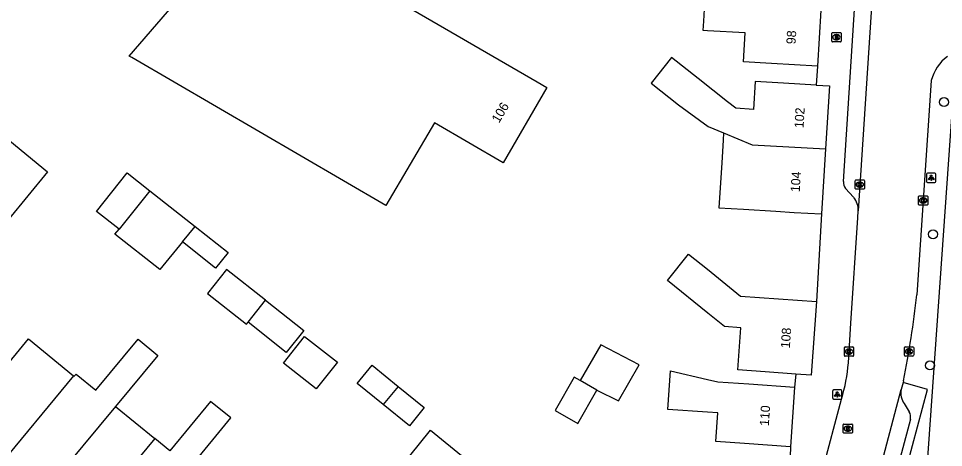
# Model space of a CAD drawing. Extents: x 160158 to 160921, y 381517 to 382041.
# Drawn here: x 160425.2 to 160525.6, y 381883.9 to 381930.5 of the extents above; entities that cross this region are included whole.
import ezdxf

# ---------------------------------------------------------------- set-up
doc = ezdxf.new("R2010")
doc.units = 0
for name, color, linetype in [('IMGEO_Berm_groen', 7, 'Continuous'), ('IMGEO_Berm_open', 7, 'Continuous'), ('IMGEO_Boom', 7, 'Continuous'), ('IMGEO_Brandkraan', 7, 'Continuous'), ('IMGEO_Kolk', 7, 'Continuous'), ('IMGEO_Lichtpunt', 7, 'Continuous'), ('IMGEO_Pand', 7, 'Continuous'), ('IMGEO_Pand_nummerreeks', 7, 'Continuous'), ('IMGEO_Parkeervlak_open', 7, 'Continuous'), ('IMGEO_Rijbaan_lokaal_open', 7, 'Continuous'), ('IMGEO_Rioolput', 7, 'Continuous'), ('IMGEO_Voetpad_open', 7, 'Continuous')]:
    doc.layers.add(name, color=color, linetype=linetype)

msp = doc.modelspace()

# ---------------------------------------------------------------- linework, layer by layer
at = {"layer": 'IMGEO_Berm_groen'}
msp.add_lwpolyline([(160530.34, 381929.12), (160526.98, 381926.46), (160523.35, 381875.05)], dxfattribs=at)
at = {"layer": 'IMGEO_Berm_open'}
msp.add_lwpolyline([(160521.16, 381880.02), (160523.89, 381890.18), (160521.24, 381890.92)], dxfattribs=at)
at = {"layer": 'IMGEO_Boom'}
for centre in [(160525.68, 381921.38), (160524.49, 381907.03), (160524.16, 381892.78)]:
    msp.add_circle(centre, 0.489, dxfattribs=at)
at = {"layer": 'IMGEO_Brandkraan'}
for p, q in [((160513.5, 381928), (160513.5, 381928.86)), ((160513.58, 381928.93), (160514.43, 381928.93)), ((160513.99, 381928.71), (160514.02, 381928.71)), ((160514.5, 381928.86), (160514.5, 381928)), ((160514.43, 381927.93), (160513.58, 381927.93)), ((160514.01, 381928.15), (160513.99, 381928.15))]:
    msp.add_line(p, q, dxfattribs=at)
for points in [[(160513.5, 381928), (160513.5, 381928.86)], [(160513.58, 381928.93), (160514.43, 381928.93)], [(160513.85, 381928.63), (160513.85, 381928.23), (160514.06, 381928.23)], [(160514.08, 381928.63), (160513.85, 381928.63)], [(160514.03, 381928.55), (160513.97, 381928.55), (160513.97, 381928.47)], [(160513.97, 381928.47), (160514.03, 381928.47)], [(160514.04, 381928.4), (160513.97, 381928.4), (160513.97, 381928.31)], [(160514.5, 381928.86), (160514.5, 381928)], [(160514.43, 381927.93), (160513.58, 381927.93)], [(160513.97, 381928.31), (160514.04, 381928.31)]]:
    msp.add_lwpolyline(points, dxfattribs=at)
for centre, radius, start, end in [((160513.58, 381928.85), 0.0765, 91.552, 178.448), ((160513.58, 381928.85), 0.0765, 91.552, 178.448), ((160514.03, 381928.51), 0.0379, 267.8285, 90.9355), ((160514.04, 381928.36), 0.0404, 269.8759, 90.5077), ((160514.09, 381928.48), 0.145, 59.4692, 91.5367), ((160514.11, 381928.53), 0.0922, 285.5137, 58.1501), ((160514.11, 381928.34), 0.105, 301.3115, 78.989), ((160514.43, 381928.85), 0.0765, 1.552, 88.448), ((160514.43, 381928.85), 0.0765, 1.552, 88.448), ((160513.58, 381928), 0.0765, 181.552, 268.448), ((160513.58, 381928), 0.0765, 181.552, 268.448), ((160514.07, 381928.48), 0.251, 268.6676, 293.5347), ((160514.43, 381928), 0.0765, 271.552, 358.448), ((160514.43, 381928), 0.0765, 271.552, 358.448)]:
    msp.add_arc(centre, radius, start, end, dxfattribs=at)
for centre, major_axis, ratio, start_param, end_param in [((160513.99, 381928.43), (-0.387, 0.002), 0.722429, 4.712389, 7.853982), ((160514.01, 381928.43), (-0.39, 0.002), 0.717154, 1.570796, 4.712389)]:
    msp.add_ellipse(centre, major_axis=major_axis, ratio=ratio, start_param=start_param, end_param=end_param, dxfattribs=at)
at = {"layer": 'IMGEO_Kolk'}
for p, q in [((160516.04, 381912), (160516.04, 381912.85)), ((160516.11, 381912.93), (160516.96, 381912.93)), ((160516.53, 381912.7), (160516.55, 381912.7)), ((160517.04, 381912.85), (160517.04, 381912)), ((160516.96, 381911.92), (160516.11, 381911.92)), ((160516.55, 381912.15), (160516.52, 381912.15)), ((160522.92, 381910.27), (160522.92, 381911.13)), ((160523, 381911.2), (160523.85, 381911.2)), ((160523.41, 381910.98), (160523.44, 381910.98)), ((160523.43, 381910.42), (160523.41, 381910.42)), ((160523.92, 381911.13), (160523.92, 381910.27)), ((160523.85, 381910.2), (160523, 381910.2)), ((160514.87, 381893.86), (160514.87, 381894.72)), ((160514.94, 381894.79), (160515.8, 381894.79)), ((160515.36, 381894.57), (160515.38, 381894.57)), ((160515.87, 381894.72), (160515.87, 381893.86)), ((160521.38, 381893.88), (160521.38, 381894.73)), ((160521.46, 381894.8), (160522.31, 381894.8)), ((160521.87, 381894.58), (160521.9, 381894.58)), ((160522.39, 381894.73), (160522.39, 381893.88)), ((160515.8, 381893.79), (160514.94, 381893.79)), ((160515.38, 381894.01), (160515.35, 381894.01)), ((160522.31, 381893.8), (160521.46, 381893.8)), ((160521.89, 381894.02), (160521.87, 381894.02))]:
    msp.add_line(p, q, dxfattribs=at)
for points in [[(160516.04, 381912), (160516.04, 381912.85)], [(160516.11, 381912.93), (160516.96, 381912.93)], [(160516.36, 381912.62), (160516.48, 381912.62), (160516.48, 381912.47), (160516.61, 381912.62), (160516.78, 381912.62), (160516.63, 381912.47), (160516.78, 381912.22), (160516.63, 381912.22), (160516.55, 381912.39), (160516.48, 381912.32), (160516.48, 381912.22), (160516.36, 381912.22), (160516.36, 381912.62)], [(160517.04, 381912.85), (160517.04, 381912)], [(160516.96, 381911.92), (160516.11, 381911.92)], [(160522.92, 381910.27), (160522.92, 381911.13)], [(160523, 381911.2), (160523.85, 381911.2)], [(160523.24, 381910.9), (160523.37, 381910.9), (160523.37, 381910.75), (160523.5, 381910.9), (160523.66, 381910.9), (160523.51, 381910.75), (160523.67, 381910.5), (160523.51, 381910.5), (160523.43, 381910.67), (160523.37, 381910.6), (160523.37, 381910.5), (160523.24, 381910.5), (160523.24, 381910.9)], [(160523.92, 381911.13), (160523.92, 381910.27)], [(160523.85, 381910.2), (160523, 381910.2)], [(160514.87, 381893.86), (160514.87, 381894.72)], [(160514.94, 381894.79), (160515.8, 381894.79)], [(160515.19, 381894.49), (160515.31, 381894.49), (160515.31, 381894.34), (160515.44, 381894.49), (160515.61, 381894.49), (160515.46, 381894.34), (160515.61, 381894.09), (160515.46, 381894.09), (160515.38, 381894.25), (160515.31, 381894.19), (160515.31, 381894.09), (160515.19, 381894.09), (160515.19, 381894.49)], [(160515.87, 381894.72), (160515.87, 381893.86)], [(160521.38, 381893.88), (160521.38, 381894.73)], [(160521.46, 381894.8), (160522.31, 381894.8)], [(160521.7, 381894.5), (160521.83, 381894.5), (160521.83, 381894.35), (160521.96, 381894.5), (160522.12, 381894.5), (160521.98, 381894.35), (160522.13, 381894.1), (160521.98, 381894.1), (160521.89, 381894.27), (160521.83, 381894.2), (160521.83, 381894.1), (160521.7, 381894.1), (160521.7, 381894.5)], [(160522.39, 381894.73), (160522.39, 381893.88)], [(160515.8, 381893.79), (160514.94, 381893.79)], [(160522.31, 381893.8), (160521.46, 381893.8)]]:
    msp.add_lwpolyline(points, dxfattribs=at)
for centre, start, end in [((160516.11, 381912.85), 91.552, 178.448), ((160516.11, 381912.85), 91.552, 178.448), ((160516.96, 381912.85), 1.552, 88.448), ((160516.96, 381912.85), 1.552, 88.448), ((160516.11, 381912), 181.552, 268.448), ((160516.11, 381912), 181.552, 268.448), ((160516.96, 381912), 271.552, 358.448), ((160516.96, 381912), 271.552, 358.448), ((160523, 381911.13), 91.552, 178.448), ((160523, 381911.13), 91.552, 178.448), ((160523, 381910.28), 181.552, 268.448), ((160523, 381910.28), 181.552, 268.448), ((160523.85, 381911.13), 1.552, 88.448), ((160523.85, 381911.13), 1.552, 88.448), ((160523.85, 381910.28), 271.552, 358.448), ((160523.85, 381910.28), 271.552, 358.448), ((160514.94, 381894.71), 91.552, 178.448), ((160514.94, 381894.71), 91.552, 178.448), ((160515.79, 381894.71), 1.552, 88.448), ((160515.79, 381894.71), 1.552, 88.448), ((160521.46, 381894.73), 91.552, 178.448), ((160521.46, 381894.73), 91.552, 178.448), ((160522.31, 381894.73), 1.552, 88.448), ((160522.31, 381894.73), 1.552, 88.448), ((160514.94, 381893.86), 181.552, 268.448), ((160514.94, 381893.86), 181.552, 268.448), ((160515.79, 381893.86), 271.552, 358.448), ((160515.79, 381893.86), 271.552, 358.448), ((160521.46, 381893.88), 181.552, 268.448), ((160521.46, 381893.88), 181.552, 268.448), ((160522.31, 381893.88), 271.552, 358.448), ((160522.31, 381893.88), 271.552, 358.448)]:
    msp.add_arc(centre, 0.0765, start, end, dxfattribs=at)
for centre, major_axis, ratio, start_param, end_param in [((160516.52, 381912.42), (-0.387, 0.002), 0.722429, 4.712389, 7.853982), ((160516.55, 381912.42), (-0.39, 0.002), 0.717154, 1.570796, 4.712389), ((160523.41, 381910.7), (-0.387, 0.002), 0.722429, 4.712389, 7.853982), ((160523.43, 381910.7), (-0.39, 0.002), 0.717154, 1.570796, 4.712389), ((160515.36, 381894.29), (-0.387, 0.002), 0.722429, 4.712389, 7.853982), ((160515.38, 381894.29), (-0.39, 0.002), 0.717154, 1.570796, 4.712389), ((160521.87, 381894.3), (-0.387, 0.002), 0.722429, 4.712389, 7.853982), ((160521.9, 381894.3), (-0.39, 0.002), 0.717154, 1.570796, 4.712389)]:
    msp.add_ellipse(centre, major_axis=major_axis, ratio=ratio, start_param=start_param, end_param=end_param, dxfattribs=at)
at = {"layer": 'IMGEO_Lichtpunt'}
for p, q in [((160523.79, 381913.56), (160523.79, 381912.76)), ((160523.79, 381913.56), (160523.79, 381912.76)), ((160524.69, 381913.66), (160523.89, 381913.66)), ((160524.69, 381913.66), (160523.89, 381913.66)), ((160524.79, 381912.76), (160524.79, 381913.56)), ((160524.79, 381912.76), (160524.79, 381913.56)), ((160523.89, 381912.66), (160524.69, 381912.66)), ((160523.89, 381912.66), (160524.69, 381912.66)), ((160513.59, 381890.03), (160513.59, 381889.22)), ((160513.59, 381890.03), (160513.59, 381889.22)), ((160514.5, 381890.12), (160513.69, 381890.12)), ((160514.5, 381890.12), (160513.69, 381890.12)), ((160514.59, 381889.22), (160514.59, 381890.03)), ((160514.59, 381889.22), (160514.59, 381890.03)), ((160513.69, 381889.13), (160514.5, 381889.13)), ((160513.69, 381889.13), (160514.5, 381889.13))]:
    msp.add_line(p, q, dxfattribs=at)
for points in [[(160524.17, 381913.23), (160524.2, 381913.2), (160524.02, 381912.94), (160523.98, 381912.96), (160524.17, 381913.23)], [(160524.27, 381913.18), (160524.31, 381913.18), (160524.31, 381912.86), (160524.27, 381912.86), (160524.27, 381913.18)], [(160524.38, 381913.2), (160524.42, 381913.23), (160524.6, 381912.96), (160524.56, 381912.94), (160524.38, 381913.2)], [(160513.97, 381889.69), (160514.01, 381889.67), (160513.82, 381889.4), (160513.78, 381889.43), (160513.97, 381889.69)], [(160514.07, 381889.65), (160514.12, 381889.65), (160514.12, 381889.32), (160514.07, 381889.32), (160514.07, 381889.65)], [(160514.18, 381889.67), (160514.22, 381889.69), (160514.4, 381889.43), (160514.37, 381889.4), (160514.18, 381889.67)]]:
    msp.add_lwpolyline(points, dxfattribs=at)
for centre in [(160524.29, 381913.36), (160514.09, 381889.83)]:
    msp.add_circle(centre, 0.0994, dxfattribs=at)
for centre, start, end in [((160523.89, 381913.56), 90, 180), ((160523.89, 381913.56), 90, 180), ((160524.69, 381913.56), 0, 90), ((160524.69, 381913.56), 0, 90), ((160523.89, 381912.76), 180, 270), ((160523.89, 381912.76), 180, 270), ((160524.69, 381912.76), 270, 0), ((160524.69, 381912.76), 270, 360), ((160513.69, 381890.03), 90, 180), ((160513.69, 381890.03), 90, 180), ((160513.69, 381889.22), 180, 270), ((160513.69, 381889.22), 180, 270), ((160514.5, 381890.03), 0, 90), ((160514.5, 381890.03), 0, 90), ((160514.5, 381889.22), 270, 0), ((160514.5, 381889.22), 270, 360)]:
    msp.add_arc(centre, 0.0946, start, end, dxfattribs=at)
at = {"layer": 'IMGEO_Pand'}
for points in [[(160437.51, 381926.21), (160437.24, 381926.36), (160450.4, 381941.66), (160481.51, 381923.6), (160482.58, 381922.97), (160477.83, 381914.8), (160470.36, 381919.14), (160465.11, 381910.14), (160437.51, 381926.21)], [(160511.94, 381925.27), (160506.95, 381925.56), (160503.9, 381925.74), (160504.08, 381928.89), (160500, 381929.13), (160499.55, 381929.16), (160499.61, 381930.16), (160499.73, 381932.12)], [(160512.3, 381931.38), (160511.94, 381925.27)], [(160511.8, 381923.23), (160508.24, 381923.45), (160505.19, 381923.63), (160505.01, 381920.59), (160503.1, 381920.71), (160502.18, 381921.43), (160499.01, 381923.94), (160496.09, 381926.24), (160493.88, 381923.44), (160496.87, 381921.08), (160500.08, 381918.72), (160501.74, 381918.04)], [(160511.8, 381923.23), (160513.24, 381923.14), (160512.82, 381916.29)], [(160501.74, 381918.04), (160501.7, 381917.26), (160501.55, 381914.79), (160501.25, 381909.91), (160503.9, 381909.75), (160507.41, 381909.54), (160509.41, 381909.41), (160512.4, 381909.23)], [(160501.74, 381918.04), (160504.85, 381916.76), (160512.82, 381916.29)], [(160423.73, 381916.51), (160424.28, 381917.18), (160428.38, 381913.8), (160424.09, 381908.6), (160419.99, 381911.98)], [(160512.82, 381916.29), (160512.4, 381909.23)], [(160436.13, 381907.59), (160433.7, 381909.51), (160437, 381913.7), (160439.49, 381911.74)], [(160439.49, 381911.74), (160436.13, 381907.59)], [(160439.49, 381911.74), (160444.4, 381907.86)], [(160443.03, 381906.19), (160440.56, 381903.2), (160435.69, 381907.05), (160436.13, 381907.59)], [(160444.4, 381907.86), (160447.96, 381905.06), (160446.62, 381903.36), (160443.03, 381906.19)], [(160443.03, 381906.19), (160444.4, 381907.86)], [(160509.58, 381891.84), (160506.27, 381892.08), (160503.3, 381892.3), (160503.64, 381896.88), (160501.84, 381897.01), (160500.04, 381898.47), (160495.66, 381902.01), (160497.96, 381904.86), (160500, 381903.22), (160503.59, 381900.32), (160511.84, 381899.72)], [(160452.04, 381899.87), (160447.8, 381903.21), (160445.73, 381900.59), (160449.97, 381897.25), (160450.14, 381897.47)], [(160450.14, 381897.47), (160452.04, 381899.87)], [(160452.04, 381899.87), (160456.19, 381896.59), (160454.29, 381894.19), (160450.14, 381897.47)], [(160511.84, 381899.72), (160511.25, 381891.71), (160509.58, 381891.84)], [(160417.86, 381885.45), (160421.05, 381889.3), (160423.17, 381891.86), (160426.31, 381895.68), (160431.18, 381891.67)], [(160431.18, 381891.67), (160431.27, 381891.6), (160431.48, 381891.85), (160433.62, 381890.09), (160438.2, 381895.65), (160440.36, 381893.87), (160435.75, 381888.33)], [(160456.26, 381895.94), (160459.83, 381893.12), (160457.54, 381890.23), (160453.97, 381893.04), (160456.26, 381895.94)], [(160488.01, 381890.09), (160490.34, 381888.95), (160492.59, 381892.85), (160488.42, 381895.03), (160486.19, 381891.13)], [(160464.82, 381888.53), (160461.99, 381890.83), (160463.6, 381892.8), (160466.43, 381890.5)], [(160431.18, 381891.67), (160422.74, 381881.43)], [(160486.19, 381891.13), (160485.55, 381891.5), (160483.47, 381887.89), (160485.94, 381886.47), (160488.01, 381890.09)], [(160509.03, 381883.95), (160504.04, 381884.29), (160500.92, 381884.51), (160501.14, 381887.64), (160500, 381887.72), (160495.71, 381888.01), (160495.99, 381892.18), (160500, 381891.27), (160501.13, 381891.01), (160504.49, 381890.78), (160509.47, 381890.44)], [(160466.43, 381890.5), (160469.25, 381888.21), (160467.65, 381886.23), (160464.82, 381888.53)], [(160466.43, 381890.5), (160464.82, 381888.53)], [(160488.01, 381890.09), (160486.19, 381891.13)], [(160509.47, 381890.44), (160509.03, 381883.95)], [(160435.75, 381888.33), (160427.07, 381877.87)], [(160435.75, 381888.33), (160440.01, 381884.84)], [(160444.08, 381881.5), (160443.84, 381881.7), (160448.25, 381887.08), (160446.06, 381888.88), (160441.64, 381883.5), (160440.01, 381884.84)], [(160471.35, 381879.99), (160467.69, 381882.97), (160469.95, 381885.74), (160473.69, 381882.69)], [(160440.01, 381884.84), (160431.34, 381874.35)]]:
    msp.add_lwpolyline(points, dxfattribs=at)
at = {"layer": 'IMGEO_Parkeervlak_open'}
for points in [[(160521.37, 381888.64), (160521.91, 381887.73)], [(160522.04, 381886.96), (160520.24, 381880.18)]]:
    msp.add_lwpolyline(points, dxfattribs=at)
for centre, radius, start, end in [((160522.93, 381889.78), 1.94, 168.5758, 216.2833), ((160520.97, 381887.17), 1.09, 349.002, 30.698)]:
    msp.add_arc(centre, radius, start, end, dxfattribs=at)
at = {"layer": 'IMGEO_Rijbaan_lokaal_open'}
for points in [[(160518.13, 381936.71), (160516.37, 381909.57)], [(160524.3, 381923.74), (160522.73, 381900.46)], [(160515.3, 381893.07), (160515.58, 381897.37), (160516.32, 381908.81), (160516.37, 381909.57)], [(160521.24, 381890.92), (160521.04, 381890.17)], [(160521.29, 381891.12), (160521.24, 381890.92)], [(160518.41, 381880.3), (160521.04, 381890.17)], [(160512.48, 381881.38), (160514.56, 381889.13)]]:
    msp.add_lwpolyline(points, dxfattribs=at)
for centre, radius, start, end in [((160528.94, 381922.52), 4.8, 127.0906, 165.2455), ((160418.32, 381911.78), 105.02, 348.6546, 353.8106), ((160496.99, 381894.46), 18.36, 343.1257, 355.6666)]:
    msp.add_arc(centre, radius, start, end, dxfattribs=at)
at = {"layer": 'IMGEO_Rioolput'}
for p, q in [((160514.74, 381885.49), (160514.74, 381886.35)), ((160514.81, 381886.42), (160515.66, 381886.42)), ((160515.22, 381886.2), (160515.25, 381886.2)), ((160515.74, 381886.35), (160515.74, 381885.49)), ((160515.66, 381885.42), (160514.81, 381885.42)), ((160515.25, 381885.64), (160515.22, 381885.64))]:
    msp.add_line(p, q, dxfattribs=at)
for points in [[(160514.74, 381885.49), (160514.74, 381886.35)], [(160514.81, 381886.42), (160515.66, 381886.42)], [(160515.74, 381886.35), (160515.74, 381885.49)], [(160515.66, 381885.42), (160514.81, 381885.42)], [(160515.32, 381886.12), (160515.07, 381886.12), (160515.07, 381885.72)], [(160515.07, 381885.72), (160515.2, 381885.72), (160515.2, 381885.88), (160515.21, 381885.88)], [(160515.25, 381886.04), (160515.2, 381886.04), (160515.2, 381885.96)], [(160515.2, 381885.96), (160515.25, 381885.96)], [(160515.25, 381885.85), (160515.33, 381885.72), (160515.46, 381885.72), (160515.4, 381885.85)]]:
    msp.add_lwpolyline(points, dxfattribs=at)
for centre, radius, start, end in [((160514.81, 381886.34), 0.0765, 91.552, 178.448), ((160514.81, 381886.34), 0.0765, 91.552, 178.448), ((160515.66, 381886.34), 0.0765, 1.552, 88.448), ((160515.66, 381886.34), 0.0765, 1.552, 88.448), ((160514.81, 381885.5), 0.0765, 181.552, 268.448), ((160514.81, 381885.5), 0.0765, 181.552, 268.448), ((160515.21, 381885.83), 0.0533, 26.0293, 88.6989), ((160515.26, 381885.94), 0.0964, 77.0061, 93.1865), ((160515.23, 381886.15), 0.19, 274.7715, 282.9687), ((160515.27, 381886), 0.0378, 276.6634, 79.6772), ((160515.32, 381886.01), 0.109, 350.3612, 89.416), ((160515.32, 381886.01), 0.112, 277.5842, 350.9817), ((160515.31, 381885.79), 0.108, 29.5134, 73.7905), ((160515.66, 381885.5), 0.0765, 271.552, 358.448), ((160515.66, 381885.5), 0.0765, 271.552, 358.448)]:
    msp.add_arc(centre, radius, start, end, dxfattribs=at)
for centre, major_axis, ratio, start_param, end_param in [((160515.22, 381885.92), (-0.387, 0.002), 0.722429, 4.712389, 7.853982), ((160515.25, 381885.92), (-0.39, 0.002), 0.717154, 1.570796, 4.712389)]:
    msp.add_ellipse(centre, major_axis=major_axis, ratio=ratio, start_param=start_param, end_param=end_param, dxfattribs=at)
at = {"layer": 'IMGEO_Voetpad_open'}
for points in [[(160514.78, 381912.76), (160516.12, 381933.75)], [(160511.94, 381925.27), (160511.8, 381923.23)], [(160515.87, 381911.04), (160515, 381912.01)], [(160512.4, 381909.23), (160511.84, 381899.72)], [(160509.58, 381891.84), (160509.47, 381890.44)], [(160509.03, 381883.95), (160508.98, 381882.88)]]:
    msp.add_lwpolyline(points, dxfattribs=at)
for centre, radius, start, end in [((160515.84, 381912.67), 1.07, 175.4482, 218.0633), ((160514.17, 381909.63), 2.21, 358.4424, 39.505)]:
    msp.add_arc(centre, radius, start, end, dxfattribs=at)

# ---------------------------------------------------------------- texts
at = {"layer": 'IMGEO_Pand_nummerreeks'}
for s, rotation, p in [('98', 86.6261, (160509.56, 381927.65)), ('106', 59.7924, (160477.38, 381919.04)), ('102', 86.5682, (160510.43, 381918.53)), ('104', 86.5682, (160510.02, 381911.58)), ('108', 85.7836, (160508.94, 381894.62)), ('110', 86.0694, (160506.66, 381886.18))]:
    msp.add_text(s, height=1, rotation=rotation, dxfattribs=at).set_placement(p)

doc.saveas('drawing.dxf')
